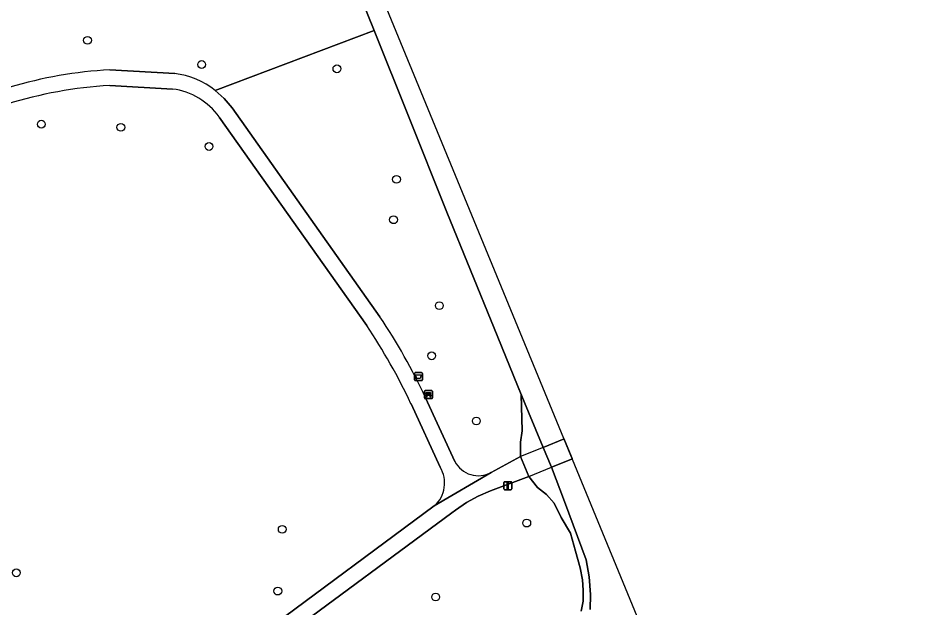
# Model space of a CAD drawing. Extents: x 157767 to 159172, y 387839 to 389425.
# Drawn here: x 159013.2 to 159127.3, y 388322.2 to 388396 of the extents above; entities that cross this region are included whole.
import ezdxf

# ---------------------------------------------------------------- set-up
doc = ezdxf.new("R2010")
doc.units = 0
for name, color, linetype in [('IMGEO_Afsluitpaal', 7, 'Continuous'), ('IMGEO_Afvalbak', 7, 'Continuous'), ('IMGEO_Bank', 7, 'Continuous'), ('IMGEO_Boom', 7, 'Continuous'), ('IMGEO_Dek', 7, 'Continuous'), ('IMGEO_Groenvoorziening', 7, 'Continuous'), ('IMGEO_Hek', 7, 'Continuous'), ('IMGEO_Meer_plas_ven_vijver', 7, 'Continuous'), ('IMGEO_Oever', 7, 'Continuous'), ('IMGEO_Voetpad_gesloten', 7, 'Continuous'), ('IMGEO_Walbescherming', 7, 'Continuous')]:
    doc.layers.add(name, color=color, linetype=linetype)

msp = doc.modelspace()

# ---------------------------------------------------------------- linework, layer by layer
at = {"layer": 'IMGEO_Afsluitpaal'}
for p, q in [((159074.04, 388337.08), (159074.04, 388337.88)), ((159074.04, 388337.88), (159074.04, 388337.08)), ((159074.14, 388337.98), (159074.93, 388337.98)), ((159074.93, 388337.98), (159074.14, 388337.98)), ((159075.03, 388337.88), (159075.03, 388337.08)), ((159075.03, 388337.08), (159075.03, 388337.88)), ((159074.93, 388336.98), (159074.14, 388336.98)), ((159074.14, 388336.98), (159074.93, 388336.98))]:
    msp.add_line(p, q, dxfattribs=at)
msp.add_lwpolyline([(159074.46, 388337.85), (159074.61, 388337.85), (159074.61, 388337.1), (159074.46, 388337.1), (159074.46, 388337.85)], dxfattribs=at)
for centre, start, end in [((159074.14, 388337.88), 90, 180), ((159074.14, 388337.88), 90, 180), ((159074.93, 388337.88), 0, 90), ((159074.93, 388337.88), 360, 90), ((159074.14, 388337.08), 180, 270), ((159074.14, 388337.08), 180, 270), ((159074.93, 388337.08), 270, 0), ((159074.93, 388337.08), 270, 0)]:
    msp.add_arc(centre, 0.1, start, end, dxfattribs=at)
at = {"layer": 'IMGEO_Afvalbak'}
for p, q in [((159062.85, 388350.75), (159062.85, 388351.55)), ((159062.85, 388351.55), (159062.85, 388350.75)), ((159062.95, 388351.65), (159063.74, 388351.65)), ((159063.74, 388351.65), (159062.95, 388351.65)), ((159063.84, 388351.55), (159063.84, 388350.75)), ((159063.84, 388350.75), (159063.84, 388351.55)), ((159063.74, 388350.65), (159062.95, 388350.65)), ((159062.95, 388350.65), (159063.74, 388350.65))]:
    msp.add_line(p, q, dxfattribs=at)
msp.add_lwpolyline([(159062.99, 388351.37), (159063.7, 388351.37), (159063.55, 388350.9), (159063.14, 388350.9), (159062.99, 388351.37)], dxfattribs=at)
for centre, start, end in [((159062.95, 388351.55), 90, 180), ((159062.95, 388351.55), 90, 180), ((159063.74, 388351.55), 0, 90), ((159063.74, 388351.55), 360, 90), ((159062.95, 388350.75), 180, 270), ((159062.95, 388350.75), 180, 270), ((159063.74, 388350.75), 270, 0), ((159063.74, 388350.75), 270, 0)]:
    msp.add_arc(centre, 0.1, start, end, dxfattribs=at)
at = {"layer": 'IMGEO_Bank'}
for p, q in [((159064.1, 388348.47), (159064.1, 388349.31)), ((159064.1, 388349.31), (159064.1, 388348.47)), ((159064.18, 388349.39), (159065.02, 388349.39)), ((159065.02, 388349.39), (159064.18, 388349.39)), ((159064.41, 388348.9), (159064.41, 388349)), ((159064.45, 388349), (159064.45, 388348.9)), ((159064.74, 388349.01), (159064.46, 388349.01)), ((159064.46, 388348.89), (159064.74, 388348.89)), ((159064.75, 388348.9), (159064.75, 388349)), ((159064.79, 388349), (159064.79, 388348.9)), ((159065.1, 388349.32), (159065.1, 388348.48)), ((159065.1, 388348.48), (159065.1, 388349.32)), ((159065.03, 388348.39), (159064.19, 388348.39)), ((159064.19, 388348.39), (159065.03, 388348.39)), ((159064.8, 388348.79), (159064.4, 388348.79))]:
    msp.add_line(p, q, dxfattribs=at)
for points in [[(159064.35, 388348.79), (159064.21, 388348.79), (159064.32, 388348.89), (159064.4, 388348.89)], [(159064.4, 388349.01), (159064.32, 388349.01), (159064.32, 388349.17), (159064.88, 388349.17), (159064.88, 388349.01), (159064.8, 388349.01)], [(159064.8, 388348.89), (159064.88, 388348.89), (159064.99, 388348.79), (159064.85, 388348.79)], [(159064.4, 388348.78), (159064.4, 388348.58), (159064.35, 388348.58), (159064.35, 388348.78)], [(159064.85, 388348.78), (159064.85, 388348.58), (159064.8, 388348.58), (159064.8, 388348.78)]]:
    msp.add_lwpolyline(points, dxfattribs=at)
for centre, radius, start, end in [((159064.18, 388349.31), 0.0779, 92.4484, 184.2845), ((159064.18, 388349.31), 0.0779, 92.4484, 184.2845), ((159064.4, 388349), 0.00671, 2.8957, 87.1043), ((159064.4, 388348.9), 0.00671, 272.8957, 357.1043), ((159064.46, 388349), 0.00671, 92.8957, 177.1043), ((159064.46, 388348.9), 0.00671, 182.8957, 267.1043), ((159064.74, 388349), 0.00671, 2.8957, 87.1043), ((159064.74, 388348.9), 0.00671, 272.8957, 357.1043), ((159064.8, 388349), 0.00671, 92.8957, 177.1043), ((159064.8, 388348.9), 0.00671, 182.8957, 267.1043), ((159065.02, 388349.31), 0.0779, 2.4484, 94.2845), ((159065.02, 388349.31), 0.0779, 2.4484, 94.2845), ((159064.18, 388348.47), 0.0779, 182.4484, 274.2845), ((159064.18, 388348.47), 0.0779, 182.4484, 274.2845), ((159064.35, 388348.78), 0.00671, 2.8957, 87.1043), ((159064.41, 388348.78), 0.00671, 92.8957, 177.1043), ((159064.8, 388348.78), 0.00671, 2.8957, 87.1043), ((159064.85, 388348.78), 0.00671, 92.8957, 177.1043), ((159065.02, 388348.47), 0.0779, 272.4484, 4.2845), ((159065.02, 388348.47), 0.0779, 272.4484, 4.2845)]:
    msp.add_arc(centre, radius, start, end, dxfattribs=at)
at = {"layer": 'IMGEO_Boom'}
for centre in [(159021.9, 388393.28), (159036.2, 388390.24), (159053.14, 388389.71), (159016.11, 388382.77), (159026.08, 388382.38), (159037.12, 388379.98), (159060.6, 388375.86), (159060.23, 388370.8), (159065.96, 388360.04), (159065, 388353.76), (159070.61, 388345.59), (159076.92, 388332.8), (159046.29, 388332.02), (159012.98, 388326.57), (159045.73, 388324.28), (159065.51, 388323.54)]:
    msp.add_circle(centre, 0.489, dxfattribs=at)
at = {"layer": 'IMGEO_Dek'}
msp.add_lwpolyline([(159082.63, 388340.86), (159081.61, 388343.34), (159081.61, 388343.34), (159078.99, 388342.27), (159076.13, 388341.13), (159077.17, 388338.65), (159080.01, 388339.8), (159082.63, 388340.86)], close=True, dxfattribs=at)
at = {"layer": 'IMGEO_Groenvoorziening'}
for points in [[(159037.9, 388387), (159057.82, 388394.5), (159015.2, 388500)], [(159076.13, 388341.13), (159076.12, 388341.63), (159076.15, 388342.93), (159076.35, 388344.36), (159076.24, 388348.92), (159072.82, 388357.23), (159066.92, 388371.73), (159062.12, 388383.77), (159057.82, 388394.5), (159037.9, 388387), (159039.03, 388385.99), (159040, 388384.83), (159058.52, 388358.65)], [(159024.68, 388389.59), (159032.82, 388389.13)], [(159032.56, 388387.17), (159024.68, 388387.61)], [(159056.88, 388357.56), (159038.4, 388383.67)], [(159066.06, 388339.8), (159062.42, 388347.75)], [(159064.24, 388348.51), (159067.91, 388340.52)], [(159072.47, 388339.14), (159076.13, 388341.13)], [(159083.74, 388321.75), (159083.98, 388323.03), (159084, 388324.41), (159083.92, 388325.69), (159083.63, 388327.18), (159083.01, 388329.27), (159082.41, 388331.52), (159081.23, 388333.5), (159080.35, 388335.28), (159079.39, 388336.39), (159078.27, 388337.25), (159077.17, 388338.65), (159072.36, 388336.84), (159070.83, 388336.17), (159069.37, 388335.36), (159067.98, 388334.42), (159067.55, 388334.09), (159046.28, 388318.37)], [(159013.73, 388313.75), (159015.38, 388309.97), (159034.47, 388317.78), (159041.45, 388320.63), (159044.17, 388319.26), (159065.34, 388334.96)]]:
    msp.add_lwpolyline(points, dxfattribs=at)
for centre, radius, start, end in [((159027.68, 388335.7), 53.97, 93.1893, 106.708), ((159031.42, 388378.64), 10.58, 52.2332, 82.4263), ((159027.97, 388333.08), 54.64, 93.4527, 107.2134), ((159031.43, 388378.66), 8.59, 35.7637, 82.456), ((158992.98, 388315.04), 78.73, 25.1572, 33.6392), ((158992.71, 388314.89), 77.06, 25.2414, 33.6265), ((159062.81, 388337.81), 3.82, 311.6291, 31.4956), ((159070.86, 388342.06), 3.33, 207.4168, 298.8761)]:
    msp.add_arc(centre, radius, start, end, dxfattribs=at)
at = {"layer": 'IMGEO_Hek'}
for points in [[(159078.99, 388342.27), (159081.61, 388343.34)], [(159081.61, 388343.34), (159081.61, 388343.34)], [(159078.99, 388342.27), (159076.13, 388341.13)], [(159082.63, 388340.86), (159080.01, 388339.8)], [(159082.63, 388340.86), (159082.63, 388340.86)], [(159077.17, 388338.65), (159080.01, 388339.8)]]:
    msp.add_lwpolyline(points, dxfattribs=at)
at = {"layer": 'IMGEO_Meer_plas_ven_vijver'}
for points in [[(159127.28, 388242.87), (159125.26, 388248.39), (159120.66, 388248.54), (159054.51, 388409.13), (159006.71, 388525.15)], [(159015.2, 388500), (159057.82, 388394.5), (159062.12, 388383.77), (159066.92, 388371.73), (159072.82, 388357.23), (159076.24, 388348.92), (159078.99, 388342.27), (159080.01, 388339.8), (159081.63, 388335.49), (159084.38, 388328.19), (159084.75, 388326.08), (159084.91, 388323.85), (159084.87, 388321.96)]]:
    msp.add_lwpolyline(points, dxfattribs=at)
at = {"layer": 'IMGEO_Oever'}
msp.add_lwpolyline([(159084.87, 388321.96), (159084.91, 388323.85), (159084.75, 388326.08), (159084.38, 388328.19), (159081.63, 388335.49), (159080.01, 388339.8), (159078.99, 388342.27), (159076.24, 388348.92), (159076.35, 388344.36), (159076.15, 388342.93), (159076.12, 388341.63), (159076.13, 388341.13), (159077.17, 388338.65), (159078.27, 388337.25), (159079.39, 388336.39), (159080.35, 388335.28), (159081.23, 388333.5), (159082.41, 388331.52), (159083.01, 388329.27), (159083.63, 388327.18), (159083.92, 388325.69), (159084, 388324.41), (159083.98, 388323.03), (159083.74, 388321.75)], dxfattribs=at)
at = {"layer": 'IMGEO_Voetpad_gesloten'}
for points in [[(159032.82, 388389.13), (159024.68, 388389.59)], [(159024.68, 388387.61), (159032.56, 388387.17)], [(159040, 388384.83), (159039.03, 388385.99), (159037.9, 388387)], [(159058.52, 388358.65), (159040, 388384.83)], [(159038.4, 388383.67), (159056.88, 388357.56)], [(159062.42, 388347.75), (159066.06, 388339.8)], [(159067.91, 388340.52), (159064.24, 388348.51)], [(159046.28, 388318.37), (159067.55, 388334.09), (159067.98, 388334.42), (159069.37, 388335.36), (159070.83, 388336.17), (159072.36, 388336.84), (159077.17, 388338.65), (159076.13, 388341.13), (159072.47, 388339.14), (159065.34, 388334.96), (159044.17, 388319.26), (159029.83, 388308.64)], [(159065.34, 388334.96), (159072.47, 388339.14)]]:
    msp.add_lwpolyline(points, dxfattribs=at)
msp.add_lwpolyline([(159082.63, 388340.86), (159081.61, 388343.34), (159081.61, 388343.34), (159078.99, 388342.27), (159076.13, 388341.13), (159077.17, 388338.65), (159080.01, 388339.8), (159082.63, 388340.86)], close=True, dxfattribs=at)
for centre, radius, start, end in [((159027.68, 388335.7), 53.97, 93.1893, 106.708), ((159031.42, 388378.64), 10.58, 52.2332, 82.4263), ((159027.97, 388333.08), 54.64, 93.4527, 107.2134), ((159031.43, 388378.66), 8.59, 35.7637, 82.456), ((158992.98, 388315.04), 78.73, 25.1572, 33.6392), ((158992.71, 388314.89), 77.06, 25.2414, 33.6265), ((159062.81, 388337.81), 3.82, 311.6291, 31.4956), ((159070.86, 388342.06), 3.33, 207.4168, 298.8761)]:
    msp.add_arc(centre, radius, start, end, dxfattribs=at)
at = {"layer": 'IMGEO_Walbescherming'}
for points in [[(159066.92, 388371.73), (159062.12, 388383.77)], [(159078.99, 388342.27), (159072.82, 388357.23)], [(159084.91, 388323.85), (159084.75, 388326.08), (159084.38, 388328.19), (159081.63, 388335.49)]]:
    msp.add_lwpolyline(points, dxfattribs=at)

doc.saveas('drawing.dxf')
